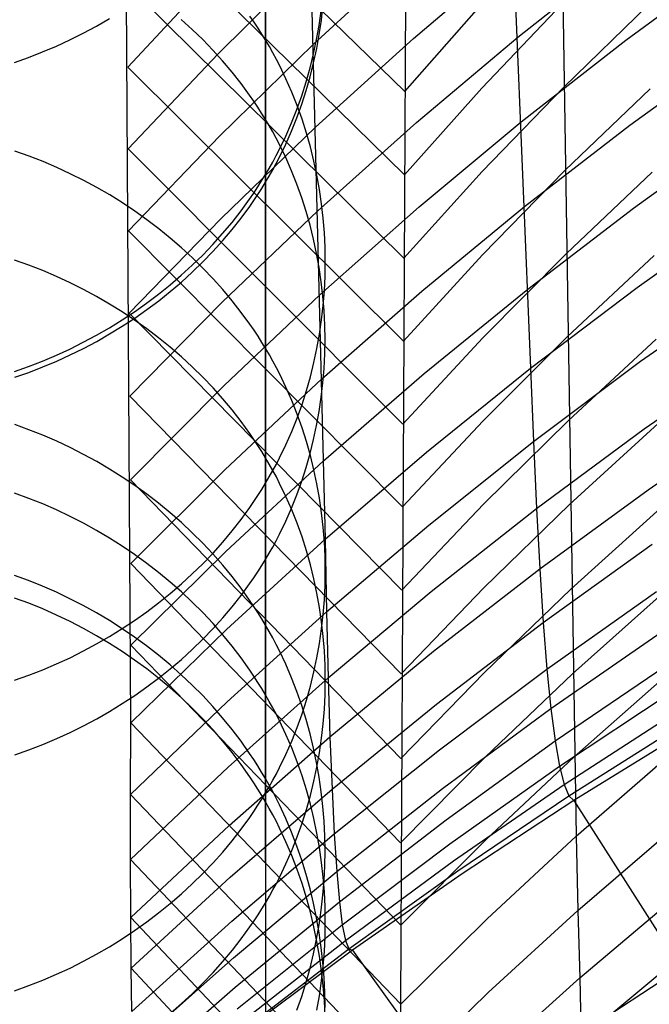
# Model space of a CAD drawing. Extents: x -383 to 1849, y -1185 to -529.
# Tile 626 of 656: x 489 to 509, y -713 to -681. Entities that reach past the tile are written whole.
import ezdxf

# ---------------------------------------------------------------- set-up
doc = ezdxf.new("R2010")
doc.units = 0
doc.layers.add('PREDEFINITO', color=7, linetype='CONTINUOUS')

msp = doc.modelspace()

# ---------------------------------------------------------------- linework, layer by layer
at = {"layer": 'PREDEFINITO'}
for p, q in [((496.651, -605.521, 0.819), (496.655, -696.67, 341.845)), ((496.651, -620.991, 0.559), (496.654, -711.303, 338.545)), ((497.108, -638.566, 718.69), (498.601, -698.053, 520.556)), ((503.18, -640.699, 694.568), (505.319, -692.458, 521.521)), ((492.249, -704.054, 519.542), (491.891, -644.974, 715.305)), ((496.664, -708.653, 520.811), (496.632, -649.228, 716.6)), ((496.657, -692.823, 521.589), (496.651, -650.249, 661.505)), ((501.078, -713.252, 522.08), (501.374, -653.482, 717.894)), ((506.03, -658.681, 685.5), (506.803, -707.766, 523.275)), ((496.658, -707.306, 525.472), (496.651, -664.612, 665.871)), ((492.11, -674.537, 617.352), (501.212, -683.416, 620.054)), ((492.124, -677.231, 608.449), (501.195, -686.14, 611.159)), ((498.22, -681.868, 574.496), (501.393, -678.96, 575.298)), ((501.487, -681.679, 566.223), (504.779, -678.882, 566.954)), ((504.897, -681.636, 557.816), (508.295, -678.956, 558.476)), ((495.105, -682.183, 582.64), (498.152, -679.168, 583.515)), ((508.432, -681.738, 549.337), (511.922, -679.174, 549.929)), ((492.15, -682.612, 590.647), (495.064, -679.494, 591.596)), ((492.137, -679.928, 599.534), (501.177, -688.867, 602.25)), ((501.212, -683.416, 620.054), (503.712, -680.57, 621.275)), ((503.724, -683.299, 612.324), (506.36, -680.534, 613.457)), ((506.399, -683.271, 604.438), (509.165, -680.592, 605.486)), ((498.409, -681.25, 245.185), (498.477, -680.78, 245.311)), ((498.478, -681.082, 592.635), (498.531, -680.614, 592.493)), ((491.128, -681.275, 204.721), (491.55, -681.031, 204.786)), ((494.255, -681.384, 548.544), (493.899, -681.061, 548.447)), ((496.277, -681.141, 285.651), (496.142, -680.945, 285.703)), ((496.408, -681.339, 285.598), (496.277, -681.141, 285.651)), ((498.41, -681.548, 592.777), (498.478, -681.082, 592.635)), ((490.26, -681.724, 204.6), (490.697, -681.506, 204.659)), ((490.697, -681.506, 204.659), (491.128, -681.275, 204.721)), ((494.599, -681.718, 548.643), (494.255, -681.384, 548.544)), ((496.535, -681.539, 285.544), (496.408, -681.339, 285.598)), ((496.659, -681.742, 285.49), (496.535, -681.539, 285.544)), ((498.325, -681.718, 245.059), (498.409, -681.25, 245.185)), ((498.326, -682.011, 592.918), (498.41, -681.548, 592.777)), ((489.816, -681.929, 204.546), (490.26, -681.724, 204.6)), ((494.932, -682.062, 548.746), (494.599, -681.718, 548.643)), ((495.147, -684.873, 573.674), (498.22, -681.868, 574.496)), ((496.779, -681.947, 285.435), (496.659, -681.742, 285.49)), ((498.226, -682.182, 244.934), (498.325, -681.718, 245.059)), ((498.29, -684.576, 565.473), (501.487, -681.679, 566.223)), ((501.584, -684.422, 557.137), (504.897, -681.636, 557.816)), ((505.014, -684.408, 548.726), (508.432, -681.738, 549.337)), ((488.91, -682.298, 204.447), (489.366, -682.12, 204.494)), ((489.366, -682.12, 204.494), (489.816, -681.929, 204.546)), ((492.163, -685.292, 581.746), (495.105, -682.183, 582.64)), ((495.252, -682.415, 548.851), (494.932, -682.062, 548.746)), ((496.895, -682.154, 285.38), (496.779, -681.947, 285.435)), ((497.007, -682.362, 285.324), (496.895, -682.154, 285.38)), ((498.112, -682.643, 244.81), (498.226, -682.182, 244.934)), ((498.227, -682.471, 593.058), (498.326, -682.011, 592.918)), ((508.561, -684.516, 540.213), (512.069, -681.962, 540.757)), ((488.449, -682.461, 204.403), (488.91, -682.298, 204.447)), ((495.559, -682.779, 548.96), (495.252, -682.415, 548.851)), ((497.116, -682.573, 285.268), (497.007, -682.362, 285.324)), ((498.113, -682.928, 593.196), (498.227, -682.471, 593.058)), ((492.15, -682.612, 590.647), (501.161, -691.58, 593.364)), ((495.853, -683.152, 549.071), (495.559, -682.779, 548.96)), ((497.321, -683, 285.153), (497.116, -682.573, 285.268)), ((497.983, -683.1, 244.688), (498.112, -682.643, 244.81)), ((496.134, -683.535, 549.185), (495.853, -683.152, 549.071)), ((497.511, -683.433, 285.038), (497.321, -683, 285.153)), ((497.838, -683.551, 244.566), (497.983, -683.1, 244.688)), ((497.984, -683.38, 593.334), (498.113, -682.928, 593.196)), ((497.686, -683.874, 284.92), (497.511, -683.433, 285.038)), ((497.839, -683.827, 593.47), (497.984, -683.38, 593.334)), ((501.195, -686.14, 611.159), (503.724, -683.299, 612.324)), ((503.735, -686.031, 603.359), (506.399, -683.271, 604.438)), ((506.438, -685.996, 595.441), (509.231, -683.323, 596.436)), ((496.268, -683.729, 549.243), (496.134, -683.535, 549.185)), ((496.4, -683.926, 549.302), (496.268, -683.729, 549.243)), ((497.678, -683.998, 244.447), (497.838, -683.551, 244.566)), ((496.527, -684.125, 549.361), (496.4, -683.926, 549.302)), ((496.651, -684.326, 549.421), (496.527, -684.125, 549.361)), ((497.503, -684.438, 244.328), (497.678, -683.998, 244.447)), ((497.679, -684.27, 593.604), (497.839, -683.827, 593.47)), ((497.846, -684.319, 284.801), (497.686, -683.874, 284.92)), ((496.771, -684.53, 549.481), (496.651, -684.326, 549.421)), ((497.313, -684.873, 244.212), (497.503, -684.438, 244.328)), ((497.504, -684.706, 593.737), (497.679, -684.27, 593.604)), ((497.991, -684.771, 284.681), (497.846, -684.319, 284.801)), ((498.363, -687.31, 556.438), (501.584, -684.422, 557.137)), ((501.678, -687.184, 548.098), (505.014, -684.408, 548.726)), ((495.192, -687.572, 564.705), (498.29, -684.576, 565.473)), ((496.887, -684.735, 549.543), (496.771, -684.53, 549.481)), ((496.999, -684.942, 549.604), (496.887, -684.735, 549.543)), ((497.314, -685.136, 593.868), (497.504, -684.706, 593.737)), ((498.12, -685.227, 284.559), (497.991, -684.771, 284.681)), ((505.122, -687.176, 539.652), (508.561, -684.516, 540.213)), ((508.682, -687.226, 531.109), (512.209, -684.682, 531.606)), ((492.179, -687.973, 572.834), (495.147, -684.873, 573.674)), ((497.107, -685.151, 549.667), (496.999, -684.942, 549.604)), ((497.108, -685.3, 244.097), (497.313, -684.873, 244.212)), ((488.924, -685.523, 324.724), (488.463, -685.359, 324.766)), ((492.163, -685.292, 581.746), (501.144, -694.289, 584.467)), ((496.999, -685.511, 244.041), (497.108, -685.3, 244.097)), ((497.313, -685.575, 549.793), (497.107, -685.151, 549.667)), ((497.109, -685.559, 593.996), (497.314, -685.136, 593.868)), ((498.235, -685.687, 284.436), (498.12, -685.227, 284.559)), ((489.38, -685.702, 324.679), (488.924, -685.523, 324.724)), ((489.829, -685.894, 324.63), (489.38, -685.702, 324.679)), ((496.771, -685.927, 243.929), (496.887, -685.72, 243.985)), ((496.887, -685.72, 243.985), (496.999, -685.511, 244.041)), ((497, -685.768, 594.06), (497.109, -685.559, 593.996)), ((497.503, -686.006, 549.921), (497.313, -685.575, 549.793)), ((498.334, -686.151, 284.313), (498.235, -685.687, 284.436)), ((490.273, -686.1, 324.577), (489.829, -685.894, 324.63)), ((496.651, -686.131, 243.875), (496.771, -685.927, 243.929)), ((496.772, -686.18, 594.185), (496.888, -685.975, 594.123)), ((496.888, -685.975, 594.123), (497, -685.768, 594.06)), ((497.678, -686.443, 550.051), (497.503, -686.006, 549.921)), ((501.177, -688.867, 602.25), (503.735, -686.031, 603.359)), ((503.747, -688.749, 594.417), (506.438, -685.996, 595.441)), ((506.478, -688.716, 586.434), (509.296, -686.051, 587.376)), ((490.71, -686.319, 324.522), (490.273, -686.1, 324.577)), ((491.14, -686.552, 324.463), (490.71, -686.319, 324.522)), ((496.4, -686.535, 243.767), (496.527, -686.334, 243.82)), ((496.527, -686.334, 243.82), (496.651, -686.131, 243.875)), ((496.529, -686.584, 594.308), (496.652, -686.383, 594.247)), ((496.652, -686.383, 594.247), (496.772, -686.18, 594.185)), ((498.417, -686.618, 284.188), (498.334, -686.151, 284.313)), ((491.562, -686.797, 324.4), (491.14, -686.552, 324.463)), ((496.268, -686.733, 243.714), (496.4, -686.535, 243.767)), ((496.401, -686.782, 594.368), (496.529, -686.584, 594.308)), ((497.838, -686.887, 550.183), (497.678, -686.443, 550.051)), ((498.486, -687.087, 284.063), (498.417, -686.618, 284.188)), ((491.976, -687.054, 324.335), (491.562, -686.797, 324.4)), ((495.853, -687.315, 243.558), (496.134, -686.929, 243.661)), ((496.134, -686.929, 243.661), (496.268, -686.733, 243.714)), ((496.136, -687.173, 594.487), (496.27, -686.979, 594.428)), ((496.27, -686.979, 594.428), (496.401, -686.782, 594.368)), ((497.983, -687.335, 550.316), (497.838, -686.887, 550.183)), ((492.382, -687.324, 324.266), (491.976, -687.054, 324.335)), ((492.778, -687.606, 324.194), (492.382, -687.324, 324.266)), ((495.24, -690.296, 555.723), (498.363, -687.31, 556.438)), ((495.559, -687.691, 243.458), (495.853, -687.315, 243.558)), ((495.856, -687.555, 594.603), (496.136, -687.173, 594.487)), ((498.112, -687.788, 550.451), (497.983, -687.335, 550.316)), ((498.434, -690.063, 547.452), (501.678, -687.184, 548.098)), ((498.539, -687.559, 283.937), (498.486, -687.087, 284.063)), ((501.765, -689.943, 539.074), (505.122, -687.176, 539.652)), ((505.223, -689.876, 530.598), (508.682, -687.226, 531.109)), ((508.799, -689.819, 521.984), (512.345, -687.287, 522.433)), ((492.198, -690.664, 563.92), (495.192, -687.572, 564.705)), ((493.165, -687.899, 324.12), (492.778, -687.606, 324.194)), ((495.562, -687.927, 594.716), (495.856, -687.555, 594.603)), ((498.577, -688.033, 283.811), (498.539, -687.559, 283.937)), ((492.179, -687.973, 572.834), (501.127, -696.998, 575.569)), ((493.542, -688.204, 324.042), (493.165, -687.899, 324.12)), ((495.252, -688.058, 243.36), (495.559, -687.691, 243.458)), ((495.255, -688.29, 594.827), (495.562, -687.927, 594.716)), ((498.226, -688.245, 550.587), (498.112, -687.788, 550.451)), ((493.909, -688.52, 323.962), (493.542, -688.204, 324.042)), ((494.932, -688.414, 243.264), (495.252, -688.058, 243.36)), ((494.936, -688.644, 594.934), (495.255, -688.29, 594.827)), ((498.325, -688.706, 550.724), (498.226, -688.245, 550.587)), ((498.6, -688.507, 283.684), (498.577, -688.033, 283.811)), ((494.265, -688.847, 323.878), (493.909, -688.52, 323.962)), ((494.599, -688.761, 243.172), (494.932, -688.414, 243.264)), ((494.604, -688.987, 595.038), (494.936, -688.644, 594.934)), ((498.608, -688.982, 283.558), (498.6, -688.507, 283.684)), ((488.913, -689.091, 510.697), (488.451, -688.927, 510.655)), ((494.255, -689.097, 243.082), (494.599, -688.761, 243.172)), ((494.609, -689.185, 323.793), (494.265, -688.847, 323.878)), ((498.409, -689.171, 550.862), (498.325, -688.706, 550.724)), ((501.161, -691.58, 593.364), (503.747, -688.749, 594.417)), ((503.759, -691.463, 585.464), (506.478, -688.716, 586.434)), ((506.517, -691.437, 577.426), (509.361, -688.779, 578.315)), ((489.369, -689.27, 510.742), (488.913, -689.091, 510.697)), ((489.819, -689.462, 510.791), (489.369, -689.27, 510.742)), ((493.899, -689.423, 242.996), (494.255, -689.097, 243.082)), ((494.26, -689.32, 595.14), (494.604, -688.987, 595.038)), ((494.941, -689.533, 323.704), (494.609, -689.185, 323.793)), ((498.477, -689.637, 551.001), (498.409, -689.171, 550.862)), ((498.6, -689.457, 283.431), (498.608, -688.982, 283.558)), ((490.263, -689.668, 510.844), (489.819, -689.462, 510.791)), ((493.532, -689.738, 242.912), (493.899, -689.423, 242.996)), ((493.904, -689.643, 595.238), (494.26, -689.32, 595.14)), ((495.261, -689.891, 323.613), (494.941, -689.533, 323.704)), ((498.578, -689.932, 283.305), (498.6, -689.457, 283.431)), ((490.701, -689.887, 510.9), (490.263, -689.668, 510.844)), ((491.131, -690.119, 510.959), (490.701, -689.887, 510.9)), ((493.155, -690.042, 242.831), (493.532, -689.738, 242.912)), ((493.538, -689.954, 595.332), (493.904, -689.643, 595.238)), ((495.568, -690.258, 323.52), (495.261, -689.891, 323.613)), ((498.531, -690.106, 551.141), (498.477, -689.637, 551.001)), ((498.539, -690.405, 283.179), (498.578, -689.932, 283.305)), ((501.843, -692.633, 530.071), (505.223, -689.876, 530.598)), ((505.319, -692.458, 521.521), (508.799, -689.819, 521.984)), ((508.915, -692.236, 512.833), (512.479, -689.718, 513.236)), ((491.554, -690.365, 511.021), (491.131, -690.119, 510.959)), ((492.767, -690.334, 242.753), (493.155, -690.042, 242.831)), ((492.774, -690.544, 595.512), (493.161, -690.255, 595.424)), ((493.161, -690.255, 595.424), (493.538, -689.954, 595.332)), ((495.286, -693.041, 546.791), (498.434, -690.063, 547.452)), ((495.862, -690.636, 323.424), (495.568, -690.258, 323.52)), ((498.497, -692.813, 538.481), (501.765, -689.943, 539.074)), ((498.569, -690.577, 551.281), (498.531, -690.106, 551.141)), ((491.969, -690.622, 511.087), (491.554, -690.365, 511.021)), ((492.219, -693.379, 554.993), (495.24, -690.296, 555.723)), ((492.37, -690.614, 242.679), (492.767, -690.334, 242.753)), ((492.378, -690.822, 595.596), (492.774, -690.544, 595.512)), ((498.486, -690.877, 283.053), (498.539, -690.405, 283.179)), ((498.591, -691.049, 551.421), (498.569, -690.577, 551.281)), ((491.55, -691.139, 242.54), (491.965, -690.883, 242.608)), ((491.965, -690.883, 242.608), (492.37, -690.614, 242.679)), ((492.375, -690.892, 511.155), (491.969, -690.622, 511.087)), ((491.973, -691.088, 595.677), (492.378, -690.822, 595.596)), ((492.198, -690.664, 563.92), (501.11, -699.716, 566.68)), ((492.772, -691.174, 511.227), (492.375, -690.892, 511.155)), ((496.142, -691.022, 323.325), (495.862, -690.636, 323.424)), ((498.418, -691.347, 282.928), (498.486, -690.877, 283.053)), ((491.128, -691.383, 242.475), (491.55, -691.139, 242.54)), ((491.559, -691.342, 595.754), (491.973, -691.088, 595.677)), ((493.159, -691.467, 511.302), (492.772, -691.174, 511.227)), ((496.277, -691.219, 323.275), (496.142, -691.022, 323.325)), ((496.408, -691.418, 323.225), (496.277, -691.219, 323.275)), ((498.599, -691.521, 551.561), (498.591, -691.049, 551.421)), ((490.697, -691.614, 242.414), (491.128, -691.383, 242.475)), ((491.137, -691.583, 595.828), (491.559, -691.342, 595.754)), ((493.537, -691.772, 511.379), (493.159, -691.467, 511.302)), ((496.535, -691.619, 323.173), (496.408, -691.418, 323.225)), ((498.334, -691.814, 282.803), (498.418, -691.347, 282.928)), ((498.591, -691.993, 551.702), (498.599, -691.521, 551.561)), ((501.144, -694.289, 584.467), (503.759, -691.463, 585.464)), ((503.771, -694.178, 576.51), (506.517, -691.437, 577.426)), ((506.556, -694.166, 568.426), (509.425, -691.515, 569.262)), ((489.816, -692.038, 242.301), (490.26, -691.833, 242.356)), ((490.26, -691.833, 242.356), (490.697, -691.614, 242.414)), ((490.271, -692.028, 595.963), (490.707, -691.812, 595.897)), ((490.707, -691.812, 595.897), (491.137, -691.583, 595.828)), ((493.904, -692.088, 511.459), (493.537, -691.772, 511.379)), ((496.659, -691.822, 323.122), (496.535, -691.619, 323.173)), ((496.779, -692.028, 323.07), (496.659, -691.822, 323.122)), ((498.235, -692.278, 282.68), (498.334, -691.814, 282.803)), ((489.366, -692.229, 242.251), (489.816, -692.038, 242.301)), ((489.827, -692.231, 596.025), (490.271, -692.028, 595.963)), ((494.26, -692.415, 511.542), (493.904, -692.088, 511.459)), ((496.895, -692.235, 323.017), (496.779, -692.028, 323.07)), ((498.568, -692.465, 551.842), (498.591, -691.993, 551.702)), ((509.035, -694.442, 503.652), (512.619, -691.942, 504.008)), ((488.449, -692.57, 242.161), (488.91, -692.407, 242.204)), ((488.91, -692.407, 242.204), (489.366, -692.229, 242.251)), ((488.922, -692.597, 596.136), (489.378, -692.421, 596.082)), ((489.378, -692.421, 596.082), (489.827, -692.231, 596.025)), ((494.605, -692.753, 511.627), (494.26, -692.415, 511.542)), ((497.007, -692.445, 322.964), (496.895, -692.235, 323.017)), ((497.116, -692.656, 322.91), (497.007, -692.445, 322.964)), ((498.121, -692.738, 282.557), (498.235, -692.278, 282.68)), ((498.53, -692.935, 551.982), (498.568, -692.465, 551.842)), ((501.917, -695.204, 521.045), (505.319, -692.458, 521.521)), ((505.319, -692.458, 521.521), (505.414, -694.86, 512.418)), ((505.414, -694.86, 512.418), (508.915, -692.236, 512.833)), ((488.462, -692.758, 596.185), (488.922, -692.597, 596.136)), ((494.938, -693.101, 511.716), (494.605, -692.753, 511.627)), ((495.324, -695.782, 537.874), (498.497, -692.813, 538.481)), ((496.658, -695.392, 512.294), (496.657, -692.823, 521.589)), ((497.321, -693.084, 322.801), (497.116, -692.656, 322.91)), ((497.991, -693.194, 282.435), (498.121, -692.738, 282.557)), ((498.552, -695.494, 529.53), (501.843, -692.633, 530.071)), ((492.238, -696.115, 546.115), (495.286, -693.041, 546.791)), ((495.258, -693.459, 511.806), (494.938, -693.101, 511.716)), ((497.511, -693.519, 322.69), (497.321, -693.084, 322.801)), ((498.477, -693.404, 552.121), (498.53, -692.935, 551.982)), ((492.219, -693.379, 554.993), (501.092, -702.458, 557.795)), ((495.566, -693.827, 511.899), (495.258, -693.459, 511.806)), ((497.847, -693.645, 282.315), (497.991, -693.194, 282.435)), ((498.409, -693.871, 552.26), (498.477, -693.404, 552.121)), ((497.687, -693.961, 322.578), (497.511, -693.519, 322.69)), ((497.687, -694.091, 282.196), (497.847, -693.645, 282.315)), ((495.86, -694.204, 511.994), (495.566, -693.827, 511.899)), ((497.512, -694.531, 282.078), (497.687, -694.091, 282.196)), ((497.846, -694.408, 322.464), (497.687, -693.961, 322.578)), ((498.325, -694.335, 552.398), (498.409, -693.871, 552.26)), ((509.163, -696.434, 494.431), (512.765, -693.956, 494.742)), ((488.922, -694.471, 361.768), (488.461, -694.305, 361.799)), ((496.141, -694.591, 512.092), (495.86, -694.204, 511.994)), ((497.991, -694.861, 322.349), (497.846, -694.408, 322.464)), ((498.226, -694.796, 552.535), (498.325, -694.335, 552.398)), ((501.127, -696.998, 575.569), (503.771, -694.178, 576.51)), ((503.783, -696.901, 567.565), (506.556, -694.166, 568.426)), ((505.513, -697.049, 503.284), (509.035, -694.442, 503.652)), ((506.593, -696.918, 559.431), (509.488, -694.273, 560.214)), ((489.377, -694.652, 361.736), (488.922, -694.471, 361.768)), ((489.827, -694.847, 361.7), (489.377, -694.652, 361.736)), ((496.276, -694.788, 512.142), (496.141, -694.591, 512.092)), ((497.321, -694.965, 281.962), (497.512, -694.531, 282.078)), ((490.27, -695.055, 361.662), (489.827, -694.847, 361.7)), ((490.707, -695.277, 361.622), (490.27, -695.055, 361.662)), ((496.407, -694.987, 512.192), (496.276, -694.788, 512.142)), ((496.534, -695.188, 512.243), (496.407, -694.987, 512.192)), ((497.115, -695.392, 281.848), (497.321, -694.965, 281.962)), ((498.12, -695.318, 322.233), (497.991, -694.861, 322.349)), ((498.112, -695.254, 552.671), (498.226, -694.796, 552.535)), ((501.989, -697.592, 511.991), (505.414, -694.86, 512.418)), ((505.414, -694.86, 512.418), (505.513, -697.049, 503.284)), ((491.136, -695.513, 361.579), (490.707, -695.277, 361.622)), ((496.658, -695.392, 512.294), (496.534, -695.188, 512.243)), ((496.778, -695.597, 512.346), (496.658, -695.392, 512.294)), ((496.659, -697.719, 502.965), (496.658, -695.392, 512.294)), ((497.007, -695.603, 281.792), (497.115, -695.392, 281.848)), ((497.983, -695.707, 552.806), (498.112, -695.254, 552.671)), ((498.235, -695.78, 322.116), (498.12, -695.318, 322.233)), ((498.601, -698.053, 520.556), (501.917, -695.204, 521.045)), ((491.558, -695.761, 361.534), (491.136, -695.513, 361.579)), ((495.353, -698.455, 528.976), (498.552, -695.494, 529.53)), ((496.894, -695.805, 512.398), (496.778, -695.597, 512.346)), ((496.895, -695.811, 281.736), (497.007, -695.603, 281.792)), ((497.838, -696.155, 552.939), (497.983, -695.707, 552.806)), ((491.972, -696.022, 361.487), (491.558, -695.761, 361.534)), ((492.377, -696.295, 361.437), (491.972, -696.022, 361.487)), ((492.249, -698.849, 537.253), (495.324, -695.782, 537.874)), ((496.658, -696.223, 281.626), (496.778, -696.018, 281.681)), ((496.778, -696.018, 281.681), (496.895, -695.811, 281.736)), ((497.007, -696.014, 512.451), (496.894, -695.805, 512.398)), ((497.115, -696.226, 512.504), (497.007, -696.014, 512.451)), ((498.334, -696.245, 321.998), (498.235, -695.78, 322.116)), ((492.238, -696.115, 546.115), (501.076, -705.218, 548.948)), ((492.774, -696.581, 361.385), (492.377, -696.295, 361.437)), ((496.535, -696.425, 281.572), (496.658, -696.223, 281.626)), ((497.321, -696.654, 512.611), (497.115, -696.226, 512.504)), ((497.678, -696.598, 553.071), (497.838, -696.155, 552.939)), ((498.417, -696.714, 321.879), (498.334, -696.245, 321.998)), ((488.913, -696.717, 473.806), (488.451, -696.549, 473.781)), ((493.16, -696.879, 361.331), (492.774, -696.581, 361.385)), ((496.276, -696.824, 281.465), (496.407, -696.626, 281.518)), ((496.407, -696.626, 281.518), (496.535, -696.425, 281.572)), ((496.655, -696.67, 341.845), (496.653, -698.883, 351.212)), ((497.511, -697.09, 512.721), (497.321, -696.654, 512.611)), ((497.503, -697.036, 553.201), (497.678, -696.598, 553.071)), ((505.62, -699.02, 494.11), (509.163, -696.434, 494.431)), ((489.369, -696.899, 473.833), (488.913, -696.717, 473.806)), ((489.819, -697.095, 473.862), (489.369, -696.899, 473.833)), ((493.537, -697.188, 361.275), (493.16, -696.879, 361.331)), ((495.861, -697.406, 281.309), (496.141, -697.02, 281.412)), ((496.141, -697.02, 281.412), (496.276, -696.824, 281.465)), ((498.486, -697.185, 321.759), (498.417, -696.714, 321.879)), ((501.11, -699.716, 566.68), (503.783, -696.901, 567.565)), ((503.793, -699.647, 558.625), (506.593, -696.918, 559.431)), ((490.263, -697.306, 473.893), (489.819, -697.095, 473.862)), ((490.701, -697.529, 473.927), (490.263, -697.306, 473.893)), ((493.903, -697.508, 361.217), (493.537, -697.188, 361.275)), ((497.313, -697.466, 553.33), (497.503, -697.036, 553.201)), ((497.687, -697.531, 512.832), (497.511, -697.09, 512.721)), ((498.539, -697.658, 321.638), (498.486, -697.185, 321.759)), ((502.066, -699.764, 502.906), (505.513, -697.049, 503.284)), ((505.513, -697.049, 503.284), (505.62, -699.02, 494.11)), ((506.634, -699.688, 550.473), (509.555, -697.05, 551.202)), ((491.131, -697.767, 473.962), (490.701, -697.529, 473.927)), ((494.259, -697.84, 361.156), (493.903, -697.508, 361.217)), ((495.566, -697.782, 281.208), (495.861, -697.406, 281.309)), ((497.108, -697.89, 553.456), (497.313, -697.466, 553.33)), ((497.847, -697.979, 512.944), (497.687, -697.531, 512.832)), ((498.577, -698.133, 321.518), (498.539, -697.658, 321.638)), ((498.649, -700.429, 511.553), (501.989, -697.592, 511.991)), ((491.554, -698.017, 473.999), (491.131, -697.767, 473.962)), ((494.603, -698.182, 361.094), (494.259, -697.84, 361.156)), ((495.259, -698.148, 281.109), (495.566, -697.782, 281.208)), ((496.659, -699.79, 493.599), (496.659, -697.719, 502.965)), ((496.999, -698.1, 553.518), (497.108, -697.89, 553.456)), ((497.991, -698.432, 513.058), (497.847, -697.979, 512.944)), ((491.969, -698.28, 474.038), (491.554, -698.017, 473.999)), ((492.375, -698.555, 474.079), (491.969, -698.28, 474.038)), ((494.935, -698.535, 361.03), (494.603, -698.182, 361.094)), ((494.938, -698.505, 281.014), (495.259, -698.148, 281.109)), ((495.377, -701.004, 520.054), (498.601, -698.053, 520.556)), ((496.771, -698.512, 553.641), (496.887, -698.307, 553.58)), ((496.887, -698.307, 553.58), (496.999, -698.1, 553.518)), ((498.6, -698.609, 321.397), (498.577, -698.133, 321.518)), ((498.601, -698.053, 520.556), (498.649, -700.429, 511.553)), ((505.732, -700.772, 484.885), (509.297, -698.211, 485.16)), ((492.252, -701.514, 528.41), (495.353, -698.455, 528.976)), ((492.772, -698.842, 474.122), (492.375, -698.555, 474.079)), ((494.606, -698.852, 280.92), (494.938, -698.505, 281.014)), ((495.255, -698.899, 360.964), (494.935, -698.535, 361.03)), ((496.651, -698.716, 553.701), (496.771, -698.512, 553.641)), ((498.121, -698.89, 513.173), (497.991, -698.432, 513.058)), ((498.608, -699.085, 321.276), (498.6, -698.609, 321.397)), ((492.249, -698.849, 537.253), (501.07, -707.978, 540.055)), ((493.159, -699.142, 474.167), (492.772, -698.842, 474.122)), ((494.261, -699.188, 280.83), (494.606, -698.852, 280.92)), ((495.562, -699.272, 360.896), (495.255, -698.899, 360.964)), ((496.401, -699.116, 553.821), (496.528, -698.917, 553.761)), ((496.528, -698.917, 553.761), (496.651, -698.716, 553.701)), ((496.653, -698.883, 351.212), (496.651, -700.86, 360.606)), ((498.235, -699.352, 513.289), (498.121, -698.89, 513.173)), ((488.911, -699.406, 399.019), (488.45, -699.237, 399.031)), ((493.537, -699.453, 474.213), (493.159, -699.142, 474.167)), ((493.905, -699.514, 280.742), (494.261, -699.188, 280.83)), ((495.855, -699.655, 360.826), (495.562, -699.272, 360.896)), ((496.27, -699.313, 553.879), (496.401, -699.116, 553.821)), ((498.6, -699.562, 321.155), (498.608, -699.085, 321.276)), ((502.149, -701.715, 493.78), (505.62, -699.02, 494.11)), ((505.62, -699.02, 494.11), (505.732, -700.772, 484.885)), ((489.366, -699.589, 399.006), (488.911, -699.406, 399.019)), ((489.816, -699.786, 398.991), (489.366, -699.589, 399.006)), ((493.904, -699.776, 474.261), (493.537, -699.453, 474.213)), ((493.538, -699.829, 280.657), (493.905, -699.514, 280.742)), ((495.855, -699.89, 554.051), (496.135, -699.507, 553.937)), ((496.135, -699.507, 553.937), (496.27, -699.313, 553.879)), ((498.334, -699.818, 513.405), (498.235, -699.352, 513.289)), ((498.578, -700.038, 321.034), (498.6, -699.562, 321.155)), ((490.26, -699.998, 398.976), (489.816, -699.786, 398.991)), ((493.16, -700.133, 280.576), (493.538, -699.829, 280.657)), ((494.26, -700.109, 474.31), (493.904, -699.776, 474.261)), ((495.562, -700.263, 554.162), (495.855, -699.89, 554.051)), ((496.135, -700.048, 360.754), (495.855, -699.655, 360.826)), ((496.658, -701.6, 484.198), (496.659, -699.79, 493.599)), ((498.418, -700.286, 513.523), (498.334, -699.818, 513.405)), ((498.702, -702.584, 502.517), (502.066, -699.764, 502.906)), ((501.092, -702.458, 557.795), (503.793, -699.647, 558.625)), ((503.807, -702.412, 549.721), (506.634, -699.688, 550.473)), ((505.852, -702.297, 475.62), (509.438, -699.764, 475.85)), ((506.684, -702.459, 541.469), (509.63, -699.827, 542.146)), ((488.913, -700.148, 436.495), (488.451, -699.978, 436.488)), ((489.369, -700.332, 436.502), (488.913, -700.148, 436.495)), ((490.698, -700.223, 398.959), (490.26, -699.998, 398.976)), ((491.128, -700.461, 398.942), (490.698, -700.223, 398.959)), ((492.773, -700.425, 280.497), (493.16, -700.133, 280.576)), ((494.605, -700.454, 474.362), (494.26, -700.109, 474.31)), ((496.27, -700.248, 360.718), (496.135, -700.048, 360.754)), ((498.54, -700.513, 320.913), (498.578, -700.038, 321.034)), ((489.819, -700.531, 436.51), (489.369, -700.332, 436.502)), ((490.263, -700.743, 436.518), (489.819, -700.531, 436.51)), ((491.55, -700.713, 398.923), (491.128, -700.461, 398.942)), ((492.376, -700.706, 280.421), (492.773, -700.425, 280.497)), ((494.938, -700.809, 474.414), (494.605, -700.454, 474.362)), ((495.255, -700.626, 554.271), (495.562, -700.263, 554.162)), ((495.4, -703.367, 511.103), (498.649, -700.429, 511.553)), ((496.401, -700.45, 360.681), (496.27, -700.248, 360.718)), ((496.528, -700.654, 360.644), (496.401, -700.45, 360.681)), ((498.486, -700.758, 513.641), (498.418, -700.286, 513.523)), ((498.486, -700.986, 320.793), (498.54, -700.513, 320.913)), ((498.649, -700.429, 511.553), (498.702, -702.584, 502.517)), ((490.701, -700.969, 436.527), (490.263, -700.743, 436.518)), ((491.965, -700.978, 398.904), (491.55, -700.713, 398.923)), ((491.97, -700.975, 280.349), (492.376, -700.706, 280.421)), ((494.935, -700.98, 554.376), (495.255, -700.626, 554.271)), ((495.258, -701.174, 474.469), (494.938, -700.809, 474.414)), ((496.651, -700.86, 360.606), (496.528, -700.654, 360.644)), ((496.651, -700.86, 360.606), (496.65, -702.544, 370.04)), ((496.771, -701.069, 360.568), (496.651, -700.86, 360.606)), ((498.539, -701.232, 513.76), (498.486, -700.758, 513.641)), ((502.239, -703.443, 484.601), (505.732, -700.772, 484.885)), ((505.732, -700.772, 484.885), (505.852, -702.297, 475.62)), ((491.131, -701.209, 436.536), (490.701, -700.969, 436.527)), ((491.554, -701.461, 436.546), (491.131, -701.209, 436.536)), ((491.555, -701.232, 280.279), (491.97, -700.975, 280.349)), ((492.37, -701.255, 398.883), (491.965, -700.978, 398.904)), ((492.249, -704.054, 519.542), (495.377, -701.004, 520.054)), ((494.603, -701.324, 554.479), (494.935, -700.98, 554.376)), ((495.566, -701.55, 474.525), (495.258, -701.174, 474.469)), ((496.887, -701.28, 360.53), (496.771, -701.069, 360.568)), ((498.418, -701.457, 320.673), (498.486, -700.986, 320.793)), ((505.98, -703.589, 466.331), (509.587, -701.088, 466.516)), ((490.702, -701.707, 280.151), (491.132, -701.476, 280.213)), ((491.132, -701.476, 280.213), (491.555, -701.232, 280.279)), ((491.968, -701.727, 436.556), (491.554, -701.461, 436.546)), ((492.252, -701.514, 528.41), (501.072, -710.673, 531.114)), ((492.767, -701.544, 398.862), (492.37, -701.255, 398.883)), ((494.259, -701.658, 554.578), (494.603, -701.324, 554.479)), ((496.999, -701.493, 360.491), (496.887, -701.28, 360.53)), ((497.108, -701.707, 360.452), (496.999, -701.493, 360.491)), ((498.334, -701.926, 320.554), (498.418, -701.457, 320.673)), ((498.578, -701.707, 513.879), (498.539, -701.232, 513.76)), ((490.264, -701.926, 280.092), (490.702, -701.707, 280.151)), ((492.375, -702.005, 436.566), (491.968, -701.727, 436.556)), ((493.155, -701.846, 398.84), (492.767, -701.544, 398.862)), ((493.532, -702.159, 398.816), (493.155, -701.846, 398.84)), ((493.903, -701.981, 554.675), (494.259, -701.658, 554.578)), ((495.86, -701.935, 474.582), (495.566, -701.55, 474.525)), ((496.658, -703.146, 474.762), (496.658, -701.6, 484.198)), ((497.313, -702.143, 360.372), (497.108, -701.707, 360.452)), ((498.6, -702.183, 513.998), (498.578, -701.707, 513.879)), ((498.761, -704.515, 493.44), (502.149, -701.715, 493.78)), ((489.37, -702.322, 279.984), (489.82, -702.131, 280.036)), ((489.82, -702.131, 280.036), (490.264, -701.926, 280.092)), ((492.772, -702.296, 436.577), (492.375, -702.005, 436.566)), ((493.899, -702.484, 398.792), (493.532, -702.159, 398.816)), ((493.537, -702.293, 554.768), (493.903, -701.981, 554.675)), ((496.141, -702.329, 474.641), (495.86, -701.935, 474.582)), ((497.503, -702.585, 360.292), (497.313, -702.143, 360.372)), ((498.235, -702.391, 320.436), (498.334, -701.926, 320.554)), ((488.914, -702.5, 279.936), (489.37, -702.322, 279.984)), ((493.159, -702.598, 436.589), (492.772, -702.296, 436.577)), ((493.16, -702.594, 554.858), (493.537, -702.293, 554.768)), ((494.255, -702.82, 398.767), (493.899, -702.484, 398.792)), ((496.276, -702.53, 474.67), (496.141, -702.329, 474.641)), ((498.121, -702.853, 320.319), (498.235, -702.391, 320.436)), ((498.608, -702.66, 514.117), (498.6, -702.183, 513.998)), ((501.076, -705.218, 548.948), (503.807, -702.412, 549.721)), ((502.336, -704.94, 475.383), (505.852, -702.297, 475.62)), ((503.829, -705.177, 540.772), (506.684, -702.459, 541.469)), ((505.852, -702.297, 475.62), (505.98, -703.589, 466.331)), ((506.116, -704.648, 457.014), (509.744, -702.183, 457.155)), ((488.452, -702.664, 279.892), (488.914, -702.5, 279.936)), ((492.774, -702.884, 554.944), (493.16, -702.594, 554.858)), ((493.537, -702.912, 436.601), (493.159, -702.598, 436.589)), ((495.427, -705.506, 502.118), (498.702, -702.584, 502.517)), ((496.407, -702.733, 474.701), (496.276, -702.53, 474.67)), ((496.534, -702.938, 474.731), (496.407, -702.733, 474.701)), ((496.65, -702.544, 370.04), (496.65, -703.934, 379.511)), ((497.678, -703.034, 360.21), (497.503, -702.585, 360.292)), ((498.6, -703.137, 514.237), (498.608, -702.66, 514.117)), ((498.702, -702.584, 502.517), (498.761, -704.515, 493.44)), ((506.741, -705.168, 532.418), (509.713, -702.545, 533.041)), ((492.377, -703.162, 555.027), (492.774, -702.884, 554.944)), ((493.904, -703.238, 436.613), (493.537, -702.912, 436.601)), ((494.599, -703.167, 398.741), (494.255, -702.82, 398.767)), ((496.658, -703.146, 474.762), (496.534, -702.938, 474.731)), ((497.838, -703.488, 360.127), (497.678, -703.034, 360.21)), ((497.991, -703.31, 320.202), (498.121, -702.853, 320.319)), ((498.577, -703.614, 514.356), (498.6, -703.137, 514.237)), ((506.259, -705.477, 447.677), (509.908, -703.051, 447.773)), ((491.558, -703.682, 555.183), (491.972, -703.428, 555.107)), ((491.972, -703.428, 555.107), (492.377, -703.162, 555.027)), ((492.245, -706.405, 510.644), (495.4, -703.367, 511.103)), ((494.26, -703.575, 436.625), (493.904, -703.238, 436.613)), ((494.932, -703.525, 398.715), (494.599, -703.167, 398.741)), ((496.778, -703.355, 474.793), (496.658, -703.146, 474.762)), ((496.658, -704.423, 465.293), (496.658, -703.146, 474.762)), ((496.894, -703.567, 474.825), (496.778, -703.355, 474.793)), ((497.847, -703.763, 320.087), (497.991, -703.31, 320.202)), ((498.827, -706.22, 484.31), (502.239, -703.443, 484.601)), ((491.136, -703.924, 555.255), (491.558, -703.682, 555.183)), ((494.605, -703.923, 436.638), (494.26, -703.575, 436.625)), ((495.252, -703.893, 398.687), (494.932, -703.525, 398.715)), ((497.007, -703.781, 474.856), (496.894, -703.567, 474.825)), ((497.115, -703.996, 474.888), (497.007, -703.781, 474.856)), ((497.687, -704.21, 319.974), (497.847, -703.763, 320.087)), ((497.983, -703.948, 360.043), (497.838, -703.488, 360.127)), ((498.539, -704.089, 514.475), (498.577, -703.614, 514.356)), ((502.441, -706.2, 466.14), (505.98, -703.589, 466.331)), ((505.98, -703.589, 466.331), (506.116, -704.648, 457.014)), ((506.41, -706.077, 438.326), (510.08, -703.694, 438.378)), ((490.707, -704.153, 555.323), (491.136, -703.924, 555.255)), ((492.245, -706.405, 510.644), (492.249, -704.054, 519.542)), ((492.249, -704.054, 519.542), (501.078, -713.252, 522.08)), ((494.938, -704.282, 436.652), (494.605, -703.923, 436.638)), ((495.559, -704.272, 398.659), (495.252, -703.893, 398.687)), ((496.65, -703.934, 379.511), (496.65, -705.042, 389.012)), ((497.321, -704.433, 474.953), (497.115, -703.996, 474.888)), ((498.112, -704.413, 359.958), (497.983, -703.948, 360.043)), ((498.486, -704.563, 514.594), (498.539, -704.089, 514.475)), ((489.827, -704.573, 555.449), (490.27, -704.37, 555.388)), ((490.27, -704.37, 555.388), (490.707, -704.153, 555.323)), ((495.258, -704.651, 436.665), (494.938, -704.282, 436.652)), ((495.853, -704.66, 398.63), (495.559, -704.272, 398.659)), ((496.659, -705.431, 455.796), (496.658, -704.423, 465.293)), ((497.512, -704.652, 319.862), (497.687, -704.21, 319.974)), ((498.226, -704.883, 359.872), (498.112, -704.413, 359.958)), ((506.568, -706.448, 428.967), (510.259, -704.112, 428.975)), ((510.446, -704.307, 419.571), (506.733, -706.593, 419.606)), ((489.377, -704.763, 555.505), (489.827, -704.573, 555.449)), ((495.566, -705.031, 436.679), (495.258, -704.651, 436.665)), ((495.461, -707.418, 493.092), (498.761, -704.515, 493.44)), ((496.134, -705.058, 398.6), (495.853, -704.66, 398.63)), ((497.512, -704.877, 475.019), (497.321, -704.433, 474.953)), ((497.321, -705.087, 319.751), (497.512, -704.652, 319.862)), ((498.417, -705.034, 514.712), (498.486, -704.563, 514.594)), ((498.761, -704.515, 493.44), (498.827, -706.22, 484.31)), ((502.554, -707.225, 456.869), (506.116, -704.648, 457.014)), ((506.116, -704.648, 457.014), (506.259, -705.477, 447.677)), ((488.461, -705.101, 555.606), (488.922, -704.939, 555.558)), ((488.922, -704.939, 555.558), (489.377, -704.763, 555.505)), ((495.86, -705.42, 436.693), (495.566, -705.031, 436.679)), ((496.268, -705.26, 398.584), (496.134, -705.058, 398.6)), ((496.65, -705.042, 389.012), (496.651, -705.881, 398.537)), ((497.687, -705.328, 475.086), (497.512, -704.877, 475.019)), ((498.325, -705.356, 359.786), (498.226, -704.883, 359.872)), ((498.334, -705.503, 514.829), (498.417, -705.034, 514.712)), ((498.899, -707.689, 475.14), (502.336, -704.94, 475.383)), ((496.4, -705.465, 398.569), (496.268, -705.26, 398.584)), ((497.115, -705.515, 319.642), (497.321, -705.087, 319.751)), ((497.847, -705.784, 475.154), (497.687, -705.328, 475.086)), ((498.409, -705.832, 359.699), (498.325, -705.356, 359.786)), ((501.07, -707.978, 540.055), (503.829, -705.177, 540.772)), ((503.86, -707.878, 531.775), (506.741, -705.168, 532.418)), ((506.803, -707.766, 523.275), (509.801, -705.153, 523.847)), ((492.245, -708.529, 501.711), (495.427, -705.506, 502.118)), ((496.141, -705.818, 436.708), (495.86, -705.42, 436.693)), ((496.527, -705.672, 398.553), (496.4, -705.465, 398.569)), ((496.651, -705.881, 398.537), (496.527, -705.672, 398.553)), ((496.659, -706.172, 446.276), (496.659, -705.431, 455.796)), ((497.007, -705.727, 319.588), (497.115, -705.515, 319.642)), ((498.235, -705.969, 514.946), (498.334, -705.503, 514.829)), ((502.674, -708.014, 447.577), (506.259, -705.477, 447.677)), ((506.259, -705.477, 447.677), (506.41, -706.077, 438.326)), ((496.276, -706.021, 436.715), (496.141, -705.818, 436.708)), ((496.407, -706.226, 436.723), (496.276, -706.021, 436.715)), ((496.771, -706.093, 398.521), (496.651, -705.881, 398.537)), ((496.651, -705.881, 398.537), (496.652, -706.463, 408.08)), ((496.778, -706.144, 319.483), (496.895, -705.936, 319.535)), ((496.895, -705.936, 319.535), (497.007, -705.727, 319.588)), ((497.991, -706.246, 475.223), (497.847, -705.784, 475.154)), ((498.12, -706.431, 515.062), (498.235, -705.969, 514.946)), ((498.477, -706.312, 359.611), (498.409, -705.832, 359.699)), ((495.5, -709.099, 484.011), (498.827, -706.22, 484.31)), ((496.534, -706.434, 436.73), (496.407, -706.226, 436.723)), ((496.535, -706.552, 319.379), (496.658, -706.349, 319.43)), ((496.658, -706.349, 319.43), (496.778, -706.144, 319.483)), ((496.658, -706.643, 436.738), (496.659, -706.172, 446.276)), ((496.887, -706.307, 398.505), (496.771, -706.093, 398.521)), ((496.999, -706.522, 398.489), (496.887, -706.307, 398.505)), ((498.121, -706.713, 475.292), (497.991, -706.246, 475.223)), ((498.53, -706.793, 359.523), (498.477, -706.312, 359.611)), ((498.827, -706.22, 484.31), (498.899, -707.689, 475.14)), ((498.98, -708.918, 465.943), (502.441, -706.2, 466.14)), ((502.801, -708.571, 438.271), (506.41, -706.077, 438.326)), ((506.41, -706.077, 438.326), (506.568, -706.448, 428.967)), ((492.245, -708.529, 501.711), (492.245, -706.405, 510.644)), ((492.245, -706.405, 510.644), (501.085, -715.65, 512.965)), ((496.407, -706.754, 319.328), (496.535, -706.552, 319.379)), ((496.658, -706.643, 436.738), (496.534, -706.434, 436.73)), ((496.652, -706.463, 408.08), (496.655, -706.786, 417.633)), ((496.657, -706.847, 427.188), (496.658, -706.643, 436.738)), ((496.778, -706.855, 436.745), (496.658, -706.643, 436.738)), ((497.108, -706.74, 398.472), (496.999, -706.522, 398.489)), ((497.991, -706.889, 515.177), (498.12, -706.431, 515.062)), ((502.936, -708.896, 428.958), (506.568, -706.448, 428.967)), ((506.733, -706.593, 419.606), (503.078, -708.99, 419.643)), ((506.568, -706.448, 428.967), (506.733, -706.593, 419.606)), ((506.733, -706.593, 419.606), (513.704, -717.565, 419.77)), ((496.141, -707.149, 319.227), (496.276, -706.953, 319.277)), ((496.276, -706.953, 319.277), (496.407, -706.754, 319.328)), ((496.655, -706.786, 417.633), (496.657, -706.847, 427.188)), ((496.894, -707.069, 436.753), (496.778, -706.855, 436.745)), ((497.313, -707.181, 398.439), (497.108, -706.74, 398.472)), ((497.846, -707.342, 515.29), (497.991, -706.889, 515.177)), ((498.235, -707.184, 475.363), (498.121, -706.713, 475.292)), ((498.569, -707.276, 359.435), (498.53, -706.793, 359.523)), ((495.861, -707.536, 319.129), (496.141, -707.149, 319.227)), ((496.659, -709.93, 515.94), (496.658, -707.306, 525.472)), ((497.007, -707.285, 436.761), (496.894, -707.069, 436.753)), ((497.115, -707.503, 436.769), (497.007, -707.285, 436.761)), ((497.503, -707.629, 398.404), (497.313, -707.181, 398.439)), ((498.334, -707.659, 475.433), (498.235, -707.184, 475.363)), ((498.591, -707.76, 359.346), (498.569, -707.276, 359.435)), ((499.068, -709.908, 456.719), (502.554, -707.225, 456.869)), ((492.252, -710.422, 492.736), (495.461, -707.418, 493.092)), ((495.566, -707.913, 319.033), (495.861, -707.536, 319.129)), ((497.321, -707.944, 436.784), (497.115, -707.503, 436.769)), ((497.678, -708.084, 398.37), (497.503, -707.629, 398.404)), ((497.687, -707.789, 515.403), (497.846, -707.342, 515.29)), ((506.866, -710.188, 514.052), (509.888, -707.59, 514.572)), ((495.259, -708.281, 318.939), (495.566, -707.913, 319.033)), ((495.547, -710.543, 474.89), (498.899, -707.689, 475.14)), ((497.511, -708.393, 436.8), (497.321, -707.944, 436.784)), ((497.511, -708.231, 515.513), (497.687, -707.789, 515.403)), ((498.418, -708.137, 475.504), (498.334, -707.659, 475.433)), ((498.599, -708.245, 359.258), (498.591, -707.76, 359.346)), ((498.899, -707.689, 475.14), (498.98, -708.918, 465.943)), ((501.072, -710.673, 531.114), (503.86, -707.878, 531.775)), ((503.895, -710.466, 522.686), (506.803, -707.766, 523.275)), ((506.803, -707.766, 523.275), (506.866, -710.188, 514.052)), ((494.938, -708.639, 318.848), (495.259, -708.281, 318.939)), ((497.321, -708.667, 515.623), (497.511, -708.231, 515.513)), ((497.838, -708.545, 398.334), (497.678, -708.084, 398.37)), ((498.486, -708.618, 475.576), (498.418, -708.137, 475.504)), ((498.591, -708.729, 359.169), (498.599, -708.245, 359.258)), ((499.163, -710.659, 447.474), (502.674, -708.014, 447.577)), ((492.252, -710.422, 492.736), (492.245, -708.529, 501.711)), ((492.245, -708.529, 501.711), (501.085, -717.829, 503.8)), ((497.687, -708.848, 436.816), (497.511, -708.393, 436.8)), ((497.983, -709.011, 398.299), (497.838, -708.545, 398.334)), ((499.266, -711.173, 438.215), (502.801, -708.571, 438.271)), ((494.606, -708.987, 318.76), (494.938, -708.639, 318.848)), ((495.602, -711.741, 465.742), (498.98, -708.918, 465.943)), ((496.665, -711.028, 511.804), (496.664, -708.653, 520.811)), ((497.116, -709.095, 515.73), (497.321, -708.667, 515.623)), ((497.847, -709.309, 436.833), (497.687, -708.848, 436.816)), ((498.54, -709.101, 475.648), (498.486, -708.618, 475.576)), ((498.569, -709.213, 359.081), (498.591, -708.729, 359.169)), ((498.98, -708.918, 465.943), (499.068, -709.908, 456.719)), ((499.376, -711.451, 428.948), (502.936, -708.896, 428.958)), ((492.264, -712.081, 483.706), (495.5, -709.099, 484.011)), ((494.261, -709.325, 318.674), (494.606, -708.987, 318.76)), ((497.007, -709.307, 515.784), (497.116, -709.095, 515.73)), ((498.112, -709.482, 398.263), (497.983, -709.011, 398.299)), ((498.531, -709.696, 358.992), (498.569, -709.213, 359.081)), ((498.578, -709.586, 475.72), (498.54, -709.101, 475.648)), ((503.078, -708.99, 419.643), (499.494, -711.495, 419.679)), ((493.905, -709.652, 318.591), (494.261, -709.325, 318.674)), ((496.779, -709.724, 515.888), (496.895, -709.517, 515.836)), ((496.895, -709.517, 515.836), (497.007, -709.307, 515.784)), ((497.991, -709.776, 436.849), (497.847, -709.309, 436.833)), ((498.226, -709.958, 398.226), (498.112, -709.482, 398.263)), ((493.538, -709.968, 318.511), (493.905, -709.652, 318.591)), ((496.659, -709.93, 515.94), (496.779, -709.724, 515.888)), ((498.121, -710.248, 436.866), (497.991, -709.776, 436.849)), ((498.477, -710.177, 358.904), (498.531, -709.696, 358.992)), ((498.6, -710.071, 475.792), (498.578, -709.586, 475.72)), ((506.922, -712.398, 504.782), (509.969, -709.816, 505.251)), ((493.16, -710.273, 318.433), (493.538, -709.968, 318.511)), ((495.663, -712.696, 456.566), (499.068, -709.908, 456.719)), ((496.408, -710.334, 516.042), (496.536, -710.133, 515.991)), ((496.536, -710.133, 515.991), (496.659, -709.93, 515.94)), ((496.66, -712.325, 506.313), (496.659, -709.93, 515.94)), ((498.325, -710.438, 398.189), (498.226, -709.958, 398.226)), ((498.409, -710.656, 358.817), (498.477, -710.177, 358.904)), ((498.608, -710.557, 475.865), (498.6, -710.071, 475.792)), ((499.068, -709.908, 456.719), (499.163, -710.659, 447.474)), ((503.93, -712.876, 513.516), (506.866, -710.188, 514.052)), ((506.866, -710.188, 514.052), (506.922, -712.398, 504.782)), ((492.264, -712.081, 483.706), (492.252, -710.422, 492.736)), ((492.252, -710.422, 492.736), (501.079, -719.782, 494.593)), ((492.283, -713.498, 474.634), (495.547, -710.543, 474.89)), ((492.773, -710.567, 318.359), (493.16, -710.273, 318.433)), ((496.142, -710.73, 516.142), (496.277, -710.534, 516.092)), ((496.277, -710.534, 516.092), (496.408, -710.334, 516.042)), ((498.235, -710.724, 436.882), (498.121, -710.248, 436.866)), ((498.409, -710.921, 398.152), (498.325, -710.438, 398.189)), ((501.078, -713.252, 522.08), (503.895, -710.466, 522.686)), ((491.969, -711.119, 318.219), (492.376, -710.849, 318.287)), ((492.376, -710.849, 318.287), (492.773, -710.567, 318.359)), ((495.732, -713.408, 447.369), (499.163, -710.659, 447.474)), ((495.862, -711.117, 516.239), (496.142, -710.73, 516.142)), ((498.334, -711.203, 436.899), (498.235, -710.724, 436.882)), ((498.325, -711.133, 358.729), (498.409, -710.656, 358.817)), ((498.6, -711.044, 475.937), (498.608, -710.557, 475.865)), ((499.163, -710.659, 447.474), (499.266, -711.173, 438.215)), ((491.555, -711.376, 318.153), (491.969, -711.119, 318.219)), ((495.569, -711.495, 516.334), (495.862, -711.117, 516.239)), ((495.809, -713.88, 438.157), (499.266, -711.173, 438.215)), ((496.665, -713.179, 502.756), (496.665, -711.028, 511.804)), ((498.226, -711.606, 358.643), (498.325, -711.133, 358.729)), ((498.477, -711.406, 398.115), (498.409, -710.921, 398.152)), ((498.577, -711.529, 476.009), (498.6, -711.044, 475.937)), ((499.266, -711.173, 438.215), (499.376, -711.451, 428.948)), ((491.132, -711.621, 318.091), (491.555, -711.376, 318.153)), ((495.262, -711.863, 516.427), (495.569, -711.495, 516.334)), ((495.892, -714.113, 428.938), (499.376, -711.451, 428.948)), ((499.494, -711.495, 419.679), (495.983, -714.108, 419.716)), ((496.654, -711.303, 338.545), (496.652, -713.583, 348.19)), ((498.418, -711.686, 436.916), (498.334, -711.203, 436.899)), ((498.531, -711.894, 398.077), (498.477, -711.406, 398.115)), ((499.376, -711.451, 428.948), (499.494, -711.495, 419.679)), ((499.494, -711.495, 419.679), (507.098, -722.039, 419.697)), ((490.702, -711.854, 318.032), (491.132, -711.621, 318.091)), ((492.31, -714.666, 465.535), (495.602, -711.741, 465.742)), ((498.112, -712.075, 358.557), (498.226, -711.606, 358.643)), ((498.486, -712.172, 436.933), (498.418, -711.686, 436.916)), ((498.539, -712.014, 476.082), (498.577, -711.529, 476.009)), ((506.971, -714.388, 495.469), (510.043, -711.826, 495.888)), ((489.82, -712.279, 317.924), (490.264, -712.073, 317.976)), ((490.264, -712.073, 317.976), (490.702, -711.854, 318.032)), ((492.283, -713.498, 474.634), (492.264, -712.081, 483.706)), ((492.264, -712.081, 483.706), (501.067, -721.509, 485.324)), ((494.942, -712.221, 516.518), (495.262, -711.863, 516.427)), ((497.983, -712.54, 358.472), (498.112, -712.075, 358.557)), ((498.486, -712.497, 476.154), (498.539, -712.014, 476.082)), ((498.569, -712.384, 398.04), (498.531, -711.894, 398.077)), ((510.219, -712.079, 419.688), (506.723, -714.372, 419.688)), ((488.914, -712.65, 317.83), (489.37, -712.471, 317.875)), ((489.37, -712.471, 317.875), (489.82, -712.279, 317.924)), ((494.609, -712.569, 516.606), (494.942, -712.221, 516.518)), ((496.66, -714.471, 496.599), (496.66, -712.325, 506.313)), ((498.539, -712.66, 436.95), (498.486, -712.172, 436.933)), ((498.592, -712.874, 398.002), (498.569, -712.384, 398.04)), ((503.959, -715.069, 504.298), (506.922, -712.398, 504.782)), ((506.922, -712.398, 504.782), (506.971, -714.388, 495.469)), ((488.452, -712.815, 317.788), (488.914, -712.65, 317.83)), ((492.344, -715.587, 456.408), (495.663, -712.696, 456.566)), ((494.265, -712.907, 516.691), (494.609, -712.569, 516.606)), ((497.838, -713, 358.387), (497.983, -712.54, 358.472)), ((498.417, -712.978, 476.225), (498.486, -712.497, 476.154)), ((498.578, -713.15, 436.967), (498.539, -712.66, 436.95)), ((493.91, -713.234, 516.774), (494.265, -712.907, 516.691)), ((497.678, -713.455, 358.304), (497.838, -713, 358.387)), ((498.334, -713.456, 476.297), (498.417, -712.978, 476.225)), ((498.599, -713.365, 397.964), (498.592, -712.874, 398.002)), ((501.085, -715.65, 512.965), (503.93, -712.876, 513.516)), ((493.543, -713.551, 516.854), (493.91, -713.234, 516.774)), ((496.665, -715.102, 493.664), (496.665, -713.179, 502.756)), ((498.6, -713.641, 436.984), (498.578, -713.15, 436.967)), ((501.085, -715.65, 512.965), (501.078, -713.252, 522.08))]:
    msp.add_line(p, q, dxfattribs=at)

doc.saveas('drawing.dxf')
